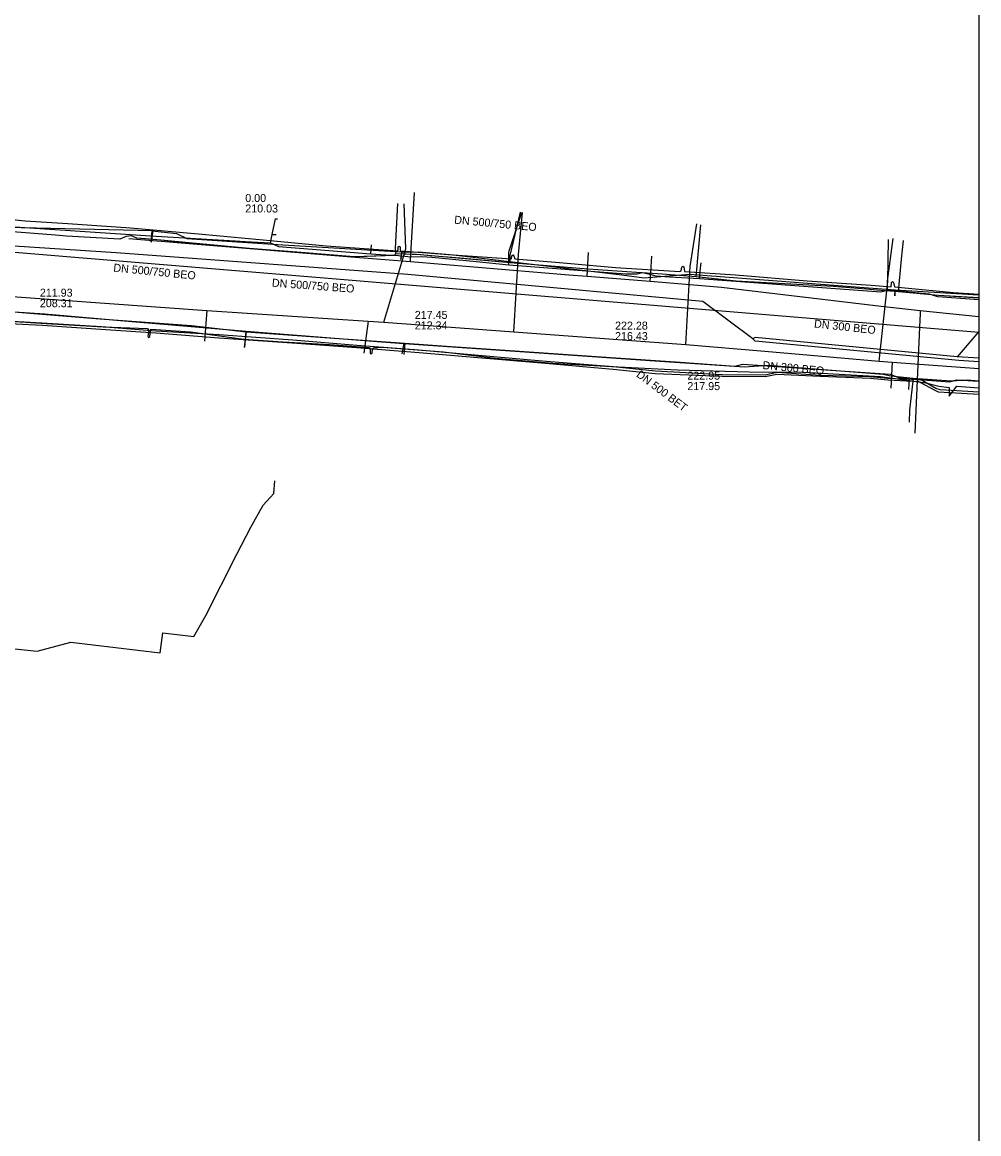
# Model space of a CAD drawing. Extents: x -600309 to -598967, y -1161267 to -1160292.
# Drawn here: x -599062.8 to -598967.1, y -1161014.2 to -1160903 of the extents above; entities that cross this region are included whole.
import ezdxf

# ---------------------------------------------------------------- set-up
doc = ezdxf.new("R2010")
doc.units = 0
for name, color, linetype in [('Vrstva 12', 7, 'Continuous'), ('Vrstva 13', 7, 'Continuous'), ('Vrstva 16', 7, 'Continuous'), ('Vrstva 42', 7, 'Continuous'), ('Vrstva 43', 7, 'Continuous'), ('Vrstva 44', 7, 'Continuous'), ('Vrstva 55', 7, 'Continuous'), ('Vrstva 58', 7, 'Continuous'), ('Vrstva 63', 7, 'Continuous'), ('Vrstva 9', 7, 'Continuous')]:
    doc.layers.add(name, color=color, linetype=linetype)

msp = doc.modelspace()

# ---------------------------------------------------------------- linework, layer by layer
at = {"layer": 'Vrstva 12'}
for points in [[(-599014.09, -1160927.27), (-599014.12, -1160926.07), (-599014.06, -1160925.88), (-599012.81, -1160922.04)], [(-599068.58, -1160923.14), (-599049.94, -1160924.37), (-599041.48, -1160924.88)], [(-599037.76, -1160924.24), (-599037.44, -1160922.69), (-599037.25, -1160922.69)], [(-599037.94, -1160925.09), (-599037.76, -1160924.24)], [(-599037.76, -1160924.24), (-599037.36, -1160924.24)], [(-599041.48, -1160924.88), (-599040.48, -1160924.94)], [(-599040.48, -1160924.94), (-599037.94, -1160925.09)], [(-599037.94, -1160925.09), (-599037.15, -1160925.44), (-599027.9, -1160926.18)], [(-599027.9, -1160926.18), (-599027.83, -1160925.28)], [(-598976.23, -1160929.83), (-598976.22, -1160928.93), (-598975.67, -1160924.64)], [(-599027.9, -1160926.18), (-599026.4, -1160926.28)], [(-599026.4, -1160926.28), (-599025.47, -1160926.33), (-599023.87, -1160926.49), (-599022.8, -1160926.44), (-599021.81, -1160926.53)], [(-599021.81, -1160926.53), (-599017.35, -1160926.96)], [(-599017.35, -1160926.96), (-599014.09, -1160927.27)], [(-599014.09, -1160927.27), (-599002.45, -1160928.17), (-599001.26, -1160928.2), (-599000.73, -1160928.06), (-598999.99, -1160928.22), (-598999.39, -1160928.4), (-598998.05, -1160928.48), (-598995.03, -1160928.65)], [(-598995.03, -1160928.65), (-598994.92, -1160927.57), (-598994.88, -1160927.09)], [(-598995.03, -1160928.65), (-598976.9, -1160929.98), (-598976.23, -1160929.83)], [(-598967.11, -1160930.77), (-598971.19, -1160930.47), (-598972.08, -1160930.23), (-598976.23, -1160929.83)], [(-599066.16, -1160931.83), (-599060.5, -1160932.19), (-599051.79, -1160932.95), (-599048.6, -1160933.22), (-599040.36, -1160933.93)], [(-599040.49, -1160935.55), (-599040.36, -1160933.93)], [(-599040.36, -1160933.93), (-599026.84, -1160934.97)], [(-599026.84, -1160934.97), (-599024.57, -1160935.15)], [(-599024.77, -1160936.19), (-599024.57, -1160935.15)], [(-599024.57, -1160935.15), (-598998.99, -1160936.91), (-598990.55, -1160937.49), (-598988.18, -1160937.33), (-598976.66, -1160938.22), (-598975.89, -1160938.38), (-598973.66, -1160938.61)], [(-598973.66, -1160938.61), (-598974.02, -1160941.81), (-598974.06, -1160943.03)], [(-598973.66, -1160938.61), (-598969.86, -1160938.89), (-598968.22, -1160938.78), (-598967.11, -1160938.88)]]:
    msp.add_lwpolyline(points, dxfattribs=at)
at = {"layer": 'Vrstva 13'}
msp.add_line((-599006.27, -1160928.43), (-599006.15, -1160926.06), dxfattribs=at)
for points in [[(-599023.95, -1160926.96), (-599023.93, -1160926.74), (-599023.53, -1160920.05)], [(-599086.68, -1160924.88), (-599068.37, -1160925.61), (-598967.11, -1160934.03)], [(-599052.12, -1160924.65), (-599046.08, -1160925.16), (-599029.87, -1160926.5), (-599023.95, -1160926.96), (-599008.1, -1160928.3)], [(-598999.96, -1160928.93), (-598999.93, -1160928.56), (-598999.8, -1160926.41)], [(-599008.1, -1160928.3), (-599006.27, -1160928.43), (-598999.96, -1160928.93), (-598992.84, -1160929.53), (-598976.88, -1160931.42), (-598972.96, -1160931.84), (-598967.11, -1160932.44)], [(-598972.96, -1160931.84), (-598972.97, -1160932.15), (-598973.03, -1160933.53), (-598973.51, -1160944.11)], [(-599037.6, -1160950.15), (-599037.51, -1160948.87)], [(-599038.66, -1160951.3), (-599037.6, -1160950.15)], [(-599039.91, -1160953.52), (-599038.66, -1160951.3)], [(-599041.29, -1160956.21), (-599039.91, -1160953.52)], [(-599057.92, -1160965), (-599048.96, -1160966.06), (-599048.71, -1160964.08), (-599045.59, -1160964.46), (-599044.41, -1160962.33), (-599041.29, -1160956.21)], [(-599073.41, -1160964.66), (-599061.28, -1160965.9)], [(-599061.28, -1160965.9), (-599057.92, -1160965)]]:
    msp.add_lwpolyline(points, dxfattribs=at)
at = {"layer": 'Vrstva 16'}
for points in [[(-599026.61, -1160933.02), (-599024.41, -1160925.67), (-599024.58, -1160921.17)], [(-599013.61, -1160934), (-599013.13, -1160926.24), (-599012.75, -1160922.04)], [(-598996.41, -1160935.24), (-598995.96, -1160927.45), (-598995.31, -1160923.18)], [(-598977.06, -1160936.9), (-598976.2, -1160928.96), (-598976.13, -1160924.75)], [(-599067.61, -1160930.09), (-599064.25, -1160930.43), (-599044.31, -1160931.84), (-599028.16, -1160932.91), (-599026.61, -1160933.02), (-599013.61, -1160934), (-598996.41, -1160935.24), (-598988.49, -1160935.92), (-598977.06, -1160936.9), (-598975.76, -1160937.03), (-598967.11, -1160937.64)], [(-599044.31, -1160931.84), (-599044.54, -1160934.91)], [(-599028.16, -1160932.91), (-599028.62, -1160936.13)], [(-598975.76, -1160937.03), (-598975.91, -1160939.62)]]:
    msp.add_lwpolyline(points, dxfattribs=at)
at = {"layer": 'Vrstva 42'}
for points in [[(-599065.69, -1160922.56), (-599062.46, -1160922.87), (-599058.19, -1160923.15), (-599051.93, -1160923.58), (-599044.77, -1160924.21), (-599037.62, -1160924.87), (-599032.36, -1160925.4), (-599025.25, -1160925.88), (-599025.18, -1160925.8), (-599025.18, -1160925.49), (-599025.08, -1160925.42), (-599024.98, -1160925.5), (-599024.98, -1160925.81), (-599024.93, -1160925.87), (-599019.7, -1160926.29), (-599013.83, -1160926.7), (-599013.79, -1160926.39), (-599013.68, -1160926.3), (-599013.59, -1160926.39), (-599013.5, -1160926.7), (-599009.05, -1160927.06), (-599003.42, -1160927.54), (-598997, -1160927.95), (-598996.86, -1160927.87), (-598996.8, -1160927.51), (-598996.71, -1160927.42), (-598996.61, -1160927.5), (-598996.55, -1160927.94), (-598991.44, -1160928.3), (-598984.27, -1160928.87), (-598977.86, -1160929.32), (-598975.88, -1160929.5), (-598975.82, -1160929.04), (-598975.72, -1160928.95), (-598975.63, -1160929.05), (-598975.55, -1160929.47), (-598969.64, -1160930.04), (-598967.11, -1160930.21)], [(-599064.57, -1160932.87), (-599059.79, -1160933.19), (-599054.67, -1160933.47), (-599050.24, -1160933.64), (-599050.12, -1160933.84), (-599050.22, -1160934.41), (-599050.14, -1160934.54), (-599050.02, -1160934.44), (-599049.94, -1160933.98), (-599049.9, -1160933.72), (-599045.95, -1160934), (-599040.62, -1160934.73), (-599036.69, -1160934.98), (-599032.02, -1160935.25), (-599028.05, -1160935.54), (-599027.96, -1160935.75), (-599027.97, -1160936.1), (-599027.88, -1160936.2), (-599027.77, -1160936.11), (-599027.73, -1160935.74), (-599027.67, -1160935.59), (-599026.75, -1160935.5), (-599020.63, -1160935.98), (-599015.48, -1160936.6), (-599009.69, -1160937.1), (-599003.8, -1160937.46), (-598997.23, -1160937.78), (-598990.07, -1160937.99), (-598984.59, -1160938.03), (-598976.95, -1160938.45), (-598972.41, -1160939.09), (-598971.11, -1160939.42)], [(-598971.11, -1160939.42), (-598970.07, -1160939.55), (-598970.06, -1160940.41)], [(-598970.06, -1160940.41), (-598969.31, -1160939.42), (-598967.11, -1160939.59)]]:
    msp.add_lwpolyline(points, dxfattribs=at)
at = {"layer": 'Vrstva 43'}
msp.add_lwpolyline([(-598967.11, -1160930.6), (-598971.15, -1160930.35), (-598975.14, -1160930), (-598977.3, -1160929.81), (-598978.33, -1160929.71), (-598981.68, -1160929.44), (-598991.38, -1160928.91), (-598995.38, -1160928.47), (-598999.21, -1160928.2), (-599001.33, -1160928.05), (-599006.16, -1160927.71), (-599013.98, -1160927.08), (-599023.34, -1160926.24), (-599025.4, -1160926.17), (-599025.56, -1160926.36), (-599029.57, -1160926.47), (-599040.08, -1160925.64), (-599045.86, -1160925.15), (-599048.89, -1160924.83), (-599050.43, -1160924.7), (-599051.29, -1160924.63), (-599051.85, -1160924.37), (-599052.36, -1160924.44), (-599052.99, -1160924.72), (-599058.35, -1160924.43), (-599059.45, -1160924.33), (-599067.21, -1160923.71)], dxfattribs=at)
at = {"layer": 'Vrstva 44'}
for points in [[(-598967.11, -1160940.03), (-598970.98, -1160939.77), (-598971.4, -1160939.66), (-598972.76, -1160938.86), (-598973.05, -1160938.77), (-598976.23, -1160938.64), (-598977.96, -1160938.47), (-598982.94, -1160938.34), (-598987.31, -1160938.04), (-598988.48, -1160938.3), (-598992.76, -1160938.27), (-598999.45, -1160937.93), (-599003.66, -1160937.47), (-599010.78, -1160936.91), (-599017.15, -1160936.36), (-599023.11, -1160935.83), (-599029.32, -1160935.35), (-599035.72, -1160934.81), (-599043.11, -1160934.3), (-599049.41, -1160933.91), (-599054.85, -1160933.49), (-599060.79, -1160933.12), (-599067.35, -1160932.76)], [(-598967.11, -1160940.24), (-598971.12, -1160940.02), (-598971.48, -1160939.86), (-598972.89, -1160939.08), (-598973.11, -1160938.99), (-598976.21, -1160938.83), (-598977.95, -1160938.64), (-598982.96, -1160938.46), (-598987.31, -1160938.26), (-598988.48, -1160938.47), (-598992.77, -1160938.45), (-598999.47, -1160938.17), (-599003.67, -1160937.75), (-599010.82, -1160937.1), (-599017.21, -1160936.59), (-599023.06, -1160936.09), (-599029.35, -1160935.59), (-599035.77, -1160935.12), (-599043.1, -1160934.61), (-599049.41, -1160934.13), (-599054.92, -1160933.76), (-599060.78, -1160933.34), (-599067.34, -1160933.01)]]:
    msp.add_lwpolyline(points, dxfattribs=at)
at = {"layer": 'Vrstva 55'}
for points in [[(-599070.94, -1160936.06), (-599071.48, -1160936.05), (-599071.32, -1160935.38), (-599070.73, -1160932.24), (-599070.2, -1160923.38), (-599049.69, -1160923.84), (-599049.86, -1160925.03), (-599049.78, -1160923.89), (-599047.35, -1160924.14), (-599046.3, -1160924.65), (-599036.7, -1160925.28), (-599024.84, -1160925.97), (-599024.91, -1160926.76)], [(-599024.91, -1160926.76), (-599024.82, -1160926.02), (-599023.15, -1160925.97), (-599019.63, -1160926.27), (-599002.81, -1160928.29), (-599000.56, -1160928.58)], [(-599000.56, -1160928.58), (-598996, -1160928.21), (-598975.51, -1160929.8), (-598975.51, -1160930.37), (-598975.46, -1160929.78), (-598967.11, -1160930.27)]]:
    msp.add_lwpolyline(points, dxfattribs=at)
at = {"layer": 'Vrstva 58'}
for points in [[(-599025.4, -1160926.17), (-599025.44, -1160925.66), (-599025.19, -1160921.15)], [(-599013.98, -1160927.08), (-599013.97, -1160926.36), (-599012.94, -1160922.03)], [(-599025.4, -1160926.14), (-599025.56, -1160926.36), (-599028.31, -1160926.44), (-599029.57, -1160926.47), (-599035.29, -1160926.02), (-599040.08, -1160925.64), (-599048.89, -1160924.83), (-599051.29, -1160924.63), (-599051.85, -1160924.37), (-599052.36, -1160924.44), (-599052.99, -1160924.72), (-599058.35, -1160924.43), (-599059.45, -1160924.33), (-599067.21, -1160923.71), (-599068.56, -1160923.34)], [(-598995.38, -1160928.47), (-598994.89, -1160923.29)], [(-598975.14, -1160930), (-598974.83, -1160926.72), (-598974.65, -1160924.86)], [(-599013.98, -1160927.08), (-599018.96, -1160926.63), (-599021.95, -1160926.37), (-599022.94, -1160926.28), (-599025.4, -1160926.17)], [(-598995.38, -1160928.47), (-598999.21, -1160928.2), (-599001.33, -1160928.05), (-599006.16, -1160927.71), (-599013.98, -1160927.08)], [(-598975.14, -1160930), (-598977.3, -1160929.81), (-598978.33, -1160929.71), (-598981.68, -1160929.44), (-598991.38, -1160928.91), (-598995.38, -1160928.47)], [(-598967.11, -1160930.61), (-598971.15, -1160930.35), (-598975.14, -1160930)], [(-599068.96, -1160931.51), (-599061.99, -1160932.12), (-599055.01, -1160932.67), (-599045.84, -1160933.35), (-599040.37, -1160934)], [(-599040.37, -1160934), (-599040.56, -1160935.53)], [(-599040.37, -1160934), (-599032.5, -1160934.55), (-599024.52, -1160935.13)], [(-599024.52, -1160935.13), (-599024.61, -1160936.24)], [(-599024.52, -1160935.13), (-599019.86, -1160935.44), (-599016.4, -1160935.67), (-599003.9, -1160936.54), (-598997.42, -1160936.99), (-598991.47, -1160937.41), (-598990.71, -1160937.23), (-598979.98, -1160937.95), (-598975.98, -1160938.2), (-598975.15, -1160938.55), (-598974.07, -1160938.69)], [(-598974.07, -1160938.69), (-598974.15, -1160939.76)], [(-598974.07, -1160938.69), (-598969.99, -1160938.97), (-598969.33, -1160938.77), (-598967.11, -1160938.92)]]:
    msp.add_lwpolyline(points, dxfattribs=at)
at = {"layer": 'Vrstva 63'}
msp.add_lwpolyline([(-600308.54, -1160292.35), (-598967.11, -1160292.35), (-598967.11, -1161267.03), (-600308.54, -1161267.03)], close=True, dxfattribs=at)
at = {"layer": 'Vrstva 9'}
for p, q in [((-599038.09, -1160927.22), (-599053.36, -1160926.08)), ((-599024.19, -1160928.25), (-599038.09, -1160927.22)), ((-598994.69, -1160930.94), (-599024.19, -1160928.25)), ((-598989.71, -1160934.69), (-598994.69, -1160930.94)), ((-598967.11, -1160933.95), (-598969.26, -1160936.48))]:
    msp.add_line(p, q, dxfattribs=at)
for points in [[(-599053.36, -1160926.08), (-599070.25, -1160924.98), (-599072.26, -1160925.03), (-599073.77, -1160925.22), (-599075.56, -1160925.67), (-599077.2, -1160926.3), (-599079.12, -1160927.44), (-599080.37, -1160928.5), (-599081.4, -1160929.47), (-599082.46, -1160930.87), (-599083.47, -1160932.68)], [(-598967.11, -1160936.62), (-598969.26, -1160936.48), (-598989.46, -1160934.54), (-598989.71, -1160934.69)], [(-598967.11, -1160936.99), (-598969.11, -1160936.86), (-598989.46, -1160934.92), (-598989.71, -1160934.69)]]:
    msp.add_lwpolyline(points, dxfattribs=at)

# ---------------------------------------------------------------- texts
at = {"layer": 'Vrstva 12'}
for s, p in [('0.00', (-599040.46, -1160921)), ('210.03', (-599040.46, -1160922.05)), ('211.93', (-599061, -1160930.47)), ('208.31', (-599061, -1160931.52)), ('217.45', (-599023.51, -1160932.69)), ('212.34', (-599023.51, -1160933.74)), ('222.28', (-599003.48, -1160933.76)), ('216.43', (-599003.48, -1160934.81)), ('222.95', (-598996.25, -1160938.76)), ('217.95', (-598996.25, -1160939.81))]:
    msp.add_text(s, height=0.8, dxfattribs=at).set_placement(p)
for s, rotation, p in [('DN 500/750 BEO', 354.7182, (-599019.59, -1160923.16)), ('DN 500/750 BEO', 354.3744, (-599053.68, -1160927.95)), ('DN 500/750 BEO', 355.7495, (-599037.82, -1160929.46)), ('DN 300 BEO', 353.7441, (-598983.61, -1160933.54)), ('DN 500 BET', 323.0198, (-599001.42, -1160938.4)), ('DN 300 BEO', 354.5508, (-598988.76, -1160937.7))]:
    msp.add_text(s, height=0.8, rotation=rotation, dxfattribs=at).set_placement(p)

doc.saveas('drawing.dxf')
